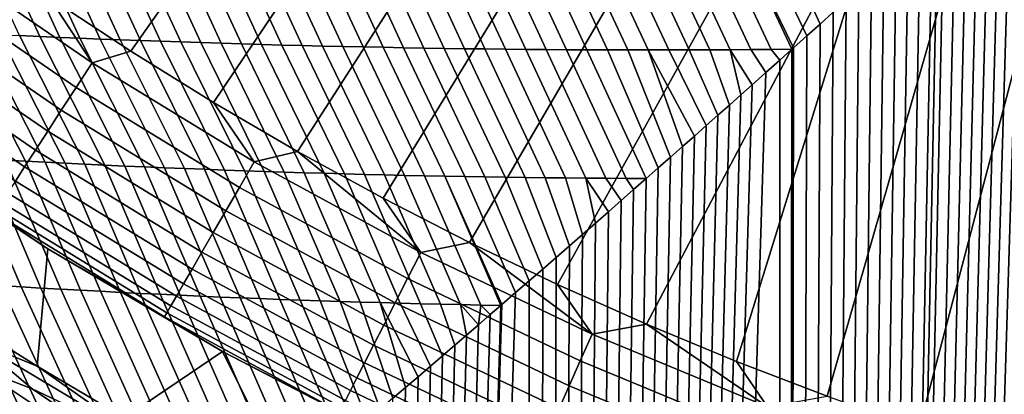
# Model space of a CAD drawing. Header units: metres. Extents: x -109 to 109, y -100 to 58.
# Tile 302 of 642: x -9.68 to -5.03, y -28.75 to -26.98. Entities that reach past the tile are written whole.
import ezdxf

# ---------------------------------------------------------------- set-up
doc = ezdxf.new("R2010")
doc.units = ezdxf.units.M
doc.layers.add('solid_21_062_100_XXX', color=7, linetype='CONTINUOUS')

msp = doc.modelspace()

# ---------------------------------------------------------------- linework, layer by layer
at = {"layer": 'solid_21_062_100_XXX'}
for points in [[(-9.54018, -26.870712, 28.576704), (-9.155655, -27.123896, 28.576704), (-7.714465, -25.077501, 30.020081), (-8.055768, -24.85631, 30.020081)], [(-9.155655, -27.123896, 28.576704), (-8.764416, -27.366571, 28.576704), (-7.367093, -25.289034, 30.020081), (-7.714465, -25.077501, 30.020081)], [(-8.764416, -27.366571, 28.576704), (-8.366748, -27.598566, 28.576704), (-7.013924, -25.49074, 30.020081), (-7.367093, -25.289034, 30.020081)], [(-8.366748, -27.598566, 28.576704), (-7.962944, -27.819704, 28.576704), (-6.655237, -25.682461, 30.020081), (-7.013924, -25.49074, 30.020081)], [(-7.962944, -27.819704, 28.576704), (-7.553299, -28.029829, 28.576704), (-6.291314, -25.864048, 30.020081), (-6.655237, -25.682461, 30.020081)], [(-7.553299, -28.029829, 28.576704), (-7.138115, -28.228783, 28.576704), (-5.922441, -26.035357, 30.020081), (-6.291314, -25.864048, 30.020081)], [(-7.138115, -28.228783, 28.576704), (-6.717695, -28.41642, 28.576704), (-5.54891, -26.196253, 30.020081), (-5.922441, -26.035357, 30.020081)], [(-4.942475, -26.128647, -20.009138), (-4.892247, -26.082384, -20.019215), (-4.877259, -62.700001, -20.022202), (-6.074505, -62.700001, -19.753351)], [(-4.993352, -26.175432, -19.998823), (-4.942475, -26.128647, -20.009138), (-6.074505, -62.700001, -19.753351)], [(-6.717695, -28.41642, 28.576704), (-6.292349, -28.592604, 28.576704), (-5.54891, -26.196253, 30.020081)], [(-5.862387, -28.757206, 28.576704), (-5.171012, -26.346609, 30.020081), (-5.54891, -26.196253, 30.020081), (-6.292349, -28.592604, 28.576704)], [(-5.044782, -26.222672, -19.988283), (-4.993352, -26.175432, -19.998823), (-6.074505, -62.700001, -19.753351)], [(-5.096784, -26.270382, -19.97751), (-5.044782, -26.222672, -19.988283), (-6.074505, -62.700001, -19.753351)], [(-5.149389, -26.318584, -19.966497), (-5.096784, -26.270382, -19.97751), (-6.074505, -62.700001, -19.753351)], [(-5.202631, -26.3673, -19.955231), (-5.149389, -26.318584, -19.966497), (-6.074505, -62.700001, -19.753351)], [(-5.428126, -28.910105, 28.576704), (-4.789046, -26.486309, 30.020081), (-5.171012, -26.346609, 30.020081), (-5.862387, -28.757206, 28.576704)], [(-5.25654, -26.41655, -19.943699), (-5.202631, -26.3673, -19.955231), (-6.074505, -62.700001, -19.753351)], [(-5.311149, -26.466358, -19.93189), (-5.25654, -26.41655, -19.943699), (-6.074505, -62.700001, -19.753351)], [(-9.681091, -27.050608, -18.852638), (-9.958415, -26.450502, -18.909599), (-9.863422, -26.454248, -18.930515), (-9.586021, -27.054825, -18.876411)], [(-9.586021, -27.054825, -18.876411), (-9.863422, -26.454248, -18.930515), (-9.768381, -26.457876, -18.951447), (-9.490897, -27.058908, -18.900204)], [(-9.490897, -27.058908, -18.900204), (-9.768381, -26.457876, -18.951447), (-9.67329, -26.461386, -18.972395), (-9.395718, -27.062859, -18.924011)], [(-9.395718, -27.062859, -18.924011), (-9.67329, -26.461386, -18.972395), (-9.57815, -26.464779, -18.993355), (-9.300484, -27.066673, -18.947836)], [(-9.300484, -27.066673, -18.947836), (-9.57815, -26.464779, -18.993355), (-9.48296, -26.468056, -19.01433), (-9.205195, -27.070354, -18.971674)], [(-9.205195, -27.070354, -18.971674), (-9.48296, -26.468056, -19.01433), (-9.387721, -26.471214, -19.035318), (-9.109853, -27.073902, -18.995527)], [(-9.109853, -27.073902, -18.995527), (-9.387721, -26.471214, -19.035318), (-9.292435, -26.474257, -19.056318), (-9.014456, -27.077314, -19.019396)], [(-9.014456, -27.077314, -19.019396), (-9.292435, -26.474257, -19.056318), (-9.197099, -26.47718, -19.077333), (-8.919004, -27.080593, -19.04328)], [(-8.919004, -27.080593, -19.04328), (-9.197099, -26.47718, -19.077333), (-9.101714, -26.479988, -19.098358), (-8.8235, -27.083738, -19.067175)], [(-8.8235, -27.083738, -19.067175), (-9.101714, -26.479988, -19.098358), (-9.006281, -26.482677, -19.119396), (-8.727941, -27.086748, -19.091084)], [(-8.727941, -27.086748, -19.091084), (-9.006281, -26.482677, -19.119396), (-8.9108, -26.485249, -19.140446), (-8.632328, -27.089624, -19.115005)], [(-8.632328, -27.089624, -19.115005), (-8.9108, -26.485249, -19.140446), (-8.81527, -26.487703, -19.161507), (-8.536661, -27.092365, -19.138939)], [(-8.536661, -27.092365, -19.138939), (-8.81527, -26.487703, -19.161507), (-8.719692, -26.490038, -19.182579), (-8.440941, -27.094973, -19.162884)], [(-5.342062, -26.494518, -19.925148), (-5.311149, -26.466358, -19.93189), (-6.074505, -62.700001, -19.753351)], [(-4.989884, -29.051186, 28.576704), (-4.403313, -26.61524, 30.020081), (-4.789046, -26.486309, 30.020081), (-5.428126, -28.910105, 28.576704)], [(-8.440941, -27.094973, -19.162884), (-8.719692, -26.490038, -19.182579), (-8.624065, -26.492256, -19.203661), (-8.345166, -27.097445, -19.186842)], [(-8.345166, -27.097445, -19.186842), (-8.624065, -26.492256, -19.203661), (-8.528391, -26.494356, -19.224752), (-8.249338, -27.099781, -19.21081)], [(-8.249338, -27.099781, -19.21081), (-8.528391, -26.494356, -19.224752), (-8.432668, -26.496338, -19.245855), (-8.153456, -27.101982, -19.234791)], [(-8.153456, -27.101982, -19.234791), (-8.432668, -26.496338, -19.245855), (-8.336897, -26.498201, -19.266966), (-8.057519, -27.104048, -19.25878)], [(-8.057519, -27.104048, -19.25878), (-8.336897, -26.498201, -19.266966), (-8.241077, -26.499945, -19.288088), (-7.961529, -27.105978, -19.28278)], [(-7.961529, -27.105978, -19.28278), (-8.241077, -26.499945, -19.288088), (-8.145209, -26.50157, -19.309217), (-7.865484, -27.107771, -19.306789)], [(-7.865484, -27.107771, -19.306789), (-8.145209, -26.50157, -19.309217), (-8.049293, -26.503077, -19.330357), (-7.769384, -27.109428, -19.330809)], [(-7.769384, -27.109428, -19.330809), (-8.049293, -26.503077, -19.330357), (-7.953326, -26.504461, -19.351503), (-7.673231, -27.11095, -19.354837)], [(-7.673231, -27.11095, -19.354837), (-7.953326, -26.504461, -19.351503), (-7.857312, -26.505728, -19.37266), (-7.577022, -27.112335, -19.378874)], [(-7.577022, -27.112335, -19.378874), (-7.857312, -26.505728, -19.37266), (-7.761248, -26.506872, -19.393824), (-7.480757, -27.113581, -19.40292)], [(-7.480757, -27.113581, -19.40292), (-7.761248, -26.506872, -19.393824), (-7.665134, -26.507898, -19.414995), (-7.384438, -27.114691, -19.426973)], [(-7.384438, -27.114691, -19.426973), (-7.665134, -26.507898, -19.414995), (-7.568971, -26.508802, -19.436174), (-7.288062, -27.115662, -19.451036)], [(-7.288062, -27.115662, -19.451036), (-7.568971, -26.508802, -19.436174), (-7.472758, -26.509584, -19.457361), (-7.19163, -27.116493, -19.475105)], [(-7.19163, -27.116493, -19.475105), (-7.472758, -26.509584, -19.457361), (-7.376495, -26.510244, -19.478554), (-7.095141, -27.117186, -19.499184)], [(-7.095141, -27.117186, -19.499184), (-7.376495, -26.510244, -19.478554), (-7.280181, -26.510782, -19.499756), (-6.998596, -27.117739, -19.523268)], [(-6.998596, -27.117739, -19.523268), (-7.280181, -26.510782, -19.499756), (-7.183816, -26.511196, -19.520964), (-6.901993, -27.118153, -19.547359)], [(-6.901993, -27.118153, -19.547359), (-7.183816, -26.511196, -19.520964), (-7.087399, -26.511488, -19.542177), (-6.805331, -27.118423, -19.571459)], [(-6.805331, -27.118423, -19.571459), (-7.087399, -26.511488, -19.542177), (-6.99093, -26.511654, -19.563398), (-6.708611, -27.118555, -19.595566)], [(-6.708611, -27.118555, -19.595566), (-6.99093, -26.511654, -19.563398), (-6.894408, -26.511696, -19.584625), (-6.61183, -27.118542, -19.619678)], [(-6.61183, -27.118542, -19.619678), (-6.894408, -26.511696, -19.584625), (-6.797833, -26.511612, -19.60586), (-6.51499, -27.118387, -19.643799)], [(-6.51499, -27.118387, -19.643799), (-6.797833, -26.511612, -19.60586), (-6.701204, -26.511402, -19.6271), (-6.418089, -27.118088, -19.667923)], [(-6.418089, -27.118088, -19.667923), (-6.701204, -26.511402, -19.6271), (-6.604521, -26.511065, -19.648346), (-6.321126, -27.117643, -19.692057)], [(-6.321126, -27.117643, -19.692057), (-6.604521, -26.511065, -19.648346), (-6.507781, -26.510597, -19.6696), (-6.224099, -27.117052, -19.716194)], [(-6.224099, -27.117052, -19.716194), (-6.507781, -26.510597, -19.6696), (-6.410985, -26.510002, -19.690857), (-6.127008, -27.116314, -19.740339)], [(-6.127008, -27.116314, -19.740339), (-6.410985, -26.510002, -19.690857), (-6.314132, -26.509277, -19.712122), (-6.029833, -27.115368, -19.764496)], [(-6.217221, -26.508421, -19.733393), (-5.959335, -27.052219, -19.781908), (-6.02288, -27.109142, -19.766224), (-6.314132, -26.509277, -19.712122)], [(-6.314132, -26.509277, -19.712122), (-6.02288, -27.109142, -19.766224), (-6.029833, -27.115368, -19.764496)], [(-6.12025, -26.507431, -19.754671), (-5.896506, -26.99588, -19.797243), (-5.959335, -27.052219, -19.781908), (-6.217221, -26.508421, -19.733393)], [(-6.023218, -26.506308, -19.775953), (-5.834549, -26.940218, -19.812197), (-5.896506, -26.99588, -19.797243), (-6.12025, -26.507431, -19.754671)], [(-5.366488, -26.516747, -19.919792), (-5.342062, -26.494518, -19.925148), (-6.074505, -62.700001, -19.753351)], [(-5.422589, -26.567738, -19.907394), (-5.366488, -26.516747, -19.919792), (-6.074505, -62.700001, -19.753351)], [(-5.47938, -26.619284, -19.894707), (-5.422589, -26.567738, -19.907394), (-6.074505, -62.700001, -19.753351)], [(-10.078003, -26.671181, 28.483959), (-9.33823, -27.179613, 28.483959), (-9.54018, -26.870712, 28.576704), (-9.917707, -26.60721, 28.576704)], [(-5.536794, -26.671343, -19.881739), (-5.47938, -26.619284, -19.894707), (-6.074505, -62.700001, -19.753351)], [(-9.33823, -27.179613, 28.483959), (-10.078003, -26.671181, 28.483959), (-10.159498, -26.78335, 28.377752), (-9.413743, -27.295895, 28.377752)], [(-5.594869, -26.723942, -19.868477), (-5.536794, -26.671343, -19.881739), (-6.074505, -62.700001, -19.753351)], [(-5.653643, -26.777103, -19.854906), (-5.594869, -26.723942, -19.868477), (-6.074505, -62.700001, -19.753351)], [(-9.413743, -27.295895, 28.377752), (-10.159498, -26.78335, 28.377752), (-10.235237, -26.887596, 28.259855), (-9.483923, -27.403959, 28.259855)], [(-5.713156, -26.830854, -19.841013), (-5.653643, -26.777103, -19.854906), (-6.074505, -62.700001, -19.753351)], [(-5.773446, -26.885218, -19.826782), (-5.713156, -26.830854, -19.841013), (-6.074505, -62.700001, -19.753351)], [(-9.483923, -27.403959, 28.259855), (-10.235237, -26.887596, 28.259855), (-10.304642, -26.983122, 28.131165), (-9.548232, -27.502989, 28.131165)], [(-9.33823, -27.179613, 28.483959), (-9.155655, -27.123896, 28.576704), (-9.54018, -26.870712, 28.576704)], [(-5.834549, -26.940218, -19.812197), (-5.773446, -26.885218, -19.826782), (-6.074505, -62.700001, -19.753351)], [(-5.896506, -26.99588, -19.797243), (-5.834549, -26.940218, -19.812197), (-6.074505, -62.700001, -19.753351)], [(-9.548232, -27.502989, 28.131165), (-10.304642, -26.983122, 28.131165), (-10.367182, -27.069202, 27.992664), (-9.606182, -27.592222, 27.992664)], [(-5.959335, -27.052219, -19.781908), (-5.896506, -26.99588, -19.797243), (-6.074505, -62.700001, -19.753351)], [(-9.747656, -27.639818, -18.734407), (-10.060816, -27.032398, -18.757715), (-9.965968, -27.037151, -18.78142), (-9.653892, -27.644827, -18.760704)], [(-9.653892, -27.644827, -18.760704), (-9.965968, -27.037151, -18.78142), (-9.871064, -27.041771, -18.80514), (-9.560067, -27.649687, -18.787022)], [(-9.560067, -27.649687, -18.787022), (-9.871064, -27.041771, -18.80514), (-9.776105, -27.046257, -18.82888), (-9.466184, -27.6544, -18.813356)], [(-9.466184, -27.6544, -18.813356), (-9.776105, -27.046257, -18.82888), (-9.681091, -27.050608, -18.852638), (-9.372241, -27.658964, -18.83971)], [(-9.606182, -27.592222, 27.992664), (-10.367182, -27.069202, 27.992664), (-10.422381, -27.145178, 27.845409), (-9.65733, -27.670982, 27.845409)], [(-9.372241, -27.658964, -18.83971), (-9.681091, -27.050608, -18.852638), (-9.586021, -27.054825, -18.876411), (-9.278239, -27.663382, -18.866081)], [(-9.278239, -27.663382, -18.866081), (-9.586021, -27.054825, -18.876411), (-9.490897, -27.058908, -18.900204), (-9.184179, -27.667654, -18.892469)], [(-9.184179, -27.667654, -18.892469), (-9.490897, -27.058908, -18.900204), (-9.395718, -27.062859, -18.924011), (-9.09006, -27.671776, -18.918873)], [(-9.09006, -27.671776, -18.918873), (-9.395718, -27.062859, -18.924011), (-9.300484, -27.066673, -18.947836), (-8.995883, -27.675753, -18.945293)], [(-8.995883, -27.675753, -18.945293), (-9.300484, -27.066673, -18.947836), (-9.205195, -27.070354, -18.971674), (-8.901648, -27.679581, -18.971729)], [(-8.901648, -27.679581, -18.971729), (-9.205195, -27.070354, -18.971674), (-9.109853, -27.073902, -18.995527), (-8.807354, -27.683262, -18.99818)], [(-8.807354, -27.683262, -18.99818), (-9.109853, -27.073902, -18.995527), (-9.014456, -27.077314, -19.019396), (-8.713002, -27.686794, -19.024645)], [(-8.713002, -27.686794, -19.024645), (-9.014456, -27.077314, -19.019396), (-8.919004, -27.080593, -19.04328), (-8.618593, -27.69018, -19.051125)], [(-8.618593, -27.69018, -19.051125), (-8.919004, -27.080593, -19.04328), (-8.8235, -27.083738, -19.067175), (-8.524125, -27.693419, -19.077618)], [(-8.524125, -27.693419, -19.077618), (-8.8235, -27.083738, -19.067175), (-8.727941, -27.086748, -19.091084), (-8.429601, -27.69651, -19.104122)], [(-8.429601, -27.69651, -19.104122), (-8.727941, -27.086748, -19.091084), (-8.632328, -27.089624, -19.115005), (-8.335017, -27.699451, -19.13064)], [(-8.335017, -27.699451, -19.13064), (-8.632328, -27.089624, -19.115005), (-8.536661, -27.092365, -19.138939), (-8.240376, -27.702248, -19.157169)], [(-8.240376, -27.702248, -19.157169), (-8.536661, -27.092365, -19.138939), (-8.440941, -27.094973, -19.162884), (-8.145678, -27.704893, -19.183712)], [(-6.02288, -27.109142, -19.766224), (-5.959335, -27.052219, -19.781908), (-6.074505, -62.700001, -19.753351)], [(-9.33823, -27.179613, 28.483959), (-8.572862, -27.648632, 28.483959), (-8.764416, -27.366571, 28.576704), (-9.155655, -27.123896, 28.576704)], [(-8.145678, -27.704893, -19.183712), (-8.440941, -27.094973, -19.162884), (-8.345166, -27.097445, -19.186842), (-8.05092, -27.707392, -19.210264)], [(-8.05092, -27.707392, -19.210264), (-8.345166, -27.097445, -19.186842), (-8.249338, -27.099781, -19.21081), (-7.956106, -27.709742, -19.23683)], [(-7.956106, -27.709742, -19.23683), (-8.249338, -27.099781, -19.21081), (-8.153456, -27.101982, -19.234791), (-7.861233, -27.711945, -19.263403)], [(-7.861233, -27.711945, -19.263403), (-8.153456, -27.101982, -19.234791), (-8.057519, -27.104048, -19.25878), (-7.766302, -27.713997, -19.289988)], [(-7.766302, -27.713997, -19.289988), (-8.057519, -27.104048, -19.25878), (-7.961529, -27.105978, -19.28278), (-7.671312, -27.7159, -19.316582)], [(-7.671312, -27.7159, -19.316582), (-7.961529, -27.105978, -19.28278), (-7.865484, -27.107771, -19.306789), (-7.576264, -27.717653, -19.343185)], [(-7.576264, -27.717653, -19.343185), (-7.865484, -27.107771, -19.306789), (-7.769384, -27.109428, -19.330809), (-7.481158, -27.719259, -19.369799)], [(-7.481158, -27.719259, -19.369799), (-7.769384, -27.109428, -19.330809), (-7.673231, -27.11095, -19.354837), (-7.385992, -27.720713, -19.39642)], [(-7.385992, -27.720713, -19.39642), (-7.673231, -27.11095, -19.354837), (-7.577022, -27.112335, -19.378874), (-7.290767, -27.722017, -19.42305)], [(-7.290767, -27.722017, -19.42305), (-7.577022, -27.112335, -19.378874), (-7.480757, -27.113581, -19.40292), (-7.195482, -27.723169, -19.449686)], [(-7.195482, -27.723169, -19.449686), (-7.480757, -27.113581, -19.40292), (-7.384438, -27.114691, -19.426973), (-7.100137, -27.724173, -19.476332)], [(-7.100137, -27.724173, -19.476332), (-7.384438, -27.114691, -19.426973), (-7.288062, -27.115662, -19.451036), (-7.004732, -27.725021, -19.502985)], [(-7.004732, -27.725021, -19.502985), (-7.288062, -27.115662, -19.451036), (-7.19163, -27.116493, -19.475105), (-6.909266, -27.725721, -19.529646)], [(-6.909266, -27.725721, -19.529646), (-7.19163, -27.116493, -19.475105), (-7.095141, -27.117186, -19.499184), (-6.813738, -27.726267, -19.556313)], [(-6.813738, -27.726267, -19.556313), (-7.095141, -27.117186, -19.499184), (-6.998596, -27.117739, -19.523268), (-6.71815, -27.726637, -19.582985)], [(-6.901993, -27.118153, -19.547359), (-6.661513, -27.676685, -19.598715), (-6.71815, -27.726637, -19.582985), (-6.998596, -27.117739, -19.523268)], [(-6.805331, -27.118423, -19.571459), (-6.604022, -27.625931, -19.614534), (-6.661513, -27.676685, -19.598715), (-6.901993, -27.118153, -19.547359)], [(-6.708611, -27.118555, -19.595566), (-6.547069, -27.575613, -19.630062), (-6.604022, -27.625931, -19.614534), (-6.805331, -27.118423, -19.571459)], [(-6.61183, -27.118542, -19.619678), (-6.43484, -27.476318, -19.660234), (-6.490635, -27.525721, -19.645304), (-6.708611, -27.118555, -19.595566)], [(-6.708611, -27.118555, -19.595566), (-6.490635, -27.525721, -19.645304), (-6.547069, -27.575613, -19.630062)], [(-6.51499, -27.118387, -19.643799), (-6.379707, -27.427416, -19.674854), (-6.43484, -27.476318, -19.660234), (-6.61183, -27.118542, -19.619678)], [(-6.418089, -27.118088, -19.667923), (-6.32521, -27.378996, -19.689171), (-6.379707, -27.427416, -19.674854), (-6.51499, -27.118387, -19.643799)], [(-6.321126, -27.117643, -19.692057), (-6.271323, -27.331043, -19.703199), (-6.32521, -27.378996, -19.689171), (-6.418089, -27.118088, -19.667923)], [(-6.321126, -27.117643, -19.692057), (-6.224099, -27.117052, -19.716194), (-6.152171, -27.224771, -19.733765), (-6.218019, -27.283541, -19.716949)], [(-6.321126, -27.117643, -19.692057), (-6.218019, -27.283541, -19.716949), (-6.271323, -27.331043, -19.703199)], [(-6.224099, -27.117052, -19.716194), (-6.127008, -27.116314, -19.740339), (-6.087142, -27.166649, -19.750181), (-6.152171, -27.224771, -19.733765)], [(-6.127008, -27.116314, -19.740339), (-6.029833, -27.115368, -19.764496), (-6.087142, -27.166649, -19.750181)], [(-6.087142, -27.166649, -19.750181), (-6.029833, -27.115368, -19.764496), (-6.074505, -62.700001, -19.753351)], [(-6.029833, -27.115368, -19.764496), (-6.02288, -27.109142, -19.766224), (-6.074505, -62.700001, -19.753351)], [(-9.65733, -27.670982, 27.845409), (-10.422381, -27.145178, 27.845409), (-10.469819, -27.21047, 27.690523), (-9.701285, -27.738668, 27.690523)], [(-8.572862, -27.648632, 28.483959), (-9.33823, -27.179613, 28.483959), (-9.413743, -27.295895, 28.377752), (-8.642186, -27.768705, 28.377752)], [(-6.152171, -27.224771, -19.733765), (-6.087142, -27.166649, -19.750181), (-6.074505, -62.700001, -19.753351), (-7.257117, -62.700001, -19.426077)], [(-6.218019, -27.283541, -19.716949), (-6.152171, -27.224771, -19.733765), (-7.257117, -62.700001, -19.426077)], [(-8.642186, -27.768705, 28.377752), (-9.413743, -27.295895, 28.377752), (-9.483923, -27.403959, 28.259855), (-8.706613, -27.880297, 28.259855)], [(-6.271323, -27.331043, -19.703199), (-6.218019, -27.283541, -19.716949), (-7.257117, -62.700001, -19.426077)], [(-8.572862, -27.648632, 28.483959), (-8.366748, -27.598566, 28.576704), (-8.764416, -27.366571, 28.576704)], [(-6.32521, -27.378996, -19.689171), (-6.271323, -27.331043, -19.703199), (-7.257117, -62.700001, -19.426077)], [(-8.706613, -27.880297, 28.259855), (-9.483923, -27.403959, 28.259855), (-9.548232, -27.502989, 28.131165), (-8.765652, -27.982553, 28.131165)], [(-6.379707, -27.427416, -19.674854), (-6.32521, -27.378996, -19.689171), (-7.257117, -62.700001, -19.426077)], [(-6.43484, -27.476318, -19.660234), (-6.379707, -27.427416, -19.674854), (-7.257117, -62.700001, -19.426077)], [(-8.765652, -27.982553, 28.131165), (-9.548232, -27.502989, 28.131165), (-9.606182, -27.592222, 27.992664), (-8.818851, -28.074699, 27.992664)], [(-6.490635, -27.525721, -19.645304), (-6.43484, -27.476318, -19.660234), (-7.257117, -62.700001, -19.426077)], [(-9.547576, -28.059219, 26.844654), (-10.346173, -27.529449, 26.844654), (-10.346152, -27.529463, 25.997431), (-9.547565, -28.059227, 25.997431)], [(-9.799357, -27.889687, 27.018965), (-10.346173, -27.529449, 26.844654), (-9.547576, -28.059219, 26.844654)], [(-10.006497, -28.360201, 25.997431), (-9.59876, -28.614988, 25.997431), (-9.547565, -28.059227, 25.997431), (-10.346152, -27.529463, 25.997431)], [(-6.547069, -27.575613, -19.630062), (-6.490635, -27.525721, -19.645304), (-7.257117, -62.700001, -19.426077)], [(-8.818851, -28.074699, 27.992664), (-9.606182, -27.592222, 27.992664), (-9.65733, -27.670982, 27.845409), (-8.865808, -28.156029, 27.845409)], [(-7.783995, -28.07695, 28.483959), (-8.366748, -27.598566, 28.576704), (-8.572862, -27.648632, 28.483959)], [(-7.783995, -28.07695, 28.483959), (-7.962944, -27.819704, 28.576704), (-8.366748, -27.598566, 28.576704)], [(-6.604022, -27.625931, -19.614534), (-6.547069, -27.575613, -19.630062), (-7.257117, -62.700001, -19.426077)], [(-9.76788, -28.233833, -18.645565), (-10.028591, -27.623909, -18.655636), (-9.935006, -27.62936, -18.681871), (-9.674165, -28.239557, -18.674761)], [(-9.674165, -28.239557, -18.674761), (-9.935006, -27.62936, -18.681871), (-9.841361, -27.634663, -18.70813), (-9.580384, -28.245115, -18.703978)], [(-9.580384, -28.245115, -18.703978), (-9.841361, -27.634663, -18.70813), (-9.747656, -27.639818, -18.734407), (-9.486538, -28.250509, -18.733215)], [(-9.486538, -28.250509, -18.733215), (-9.747656, -27.639818, -18.734407), (-9.653892, -27.644827, -18.760704), (-9.392627, -28.255737, -18.762474)], [(-9.392627, -28.255737, -18.762474), (-9.653892, -27.644827, -18.760704), (-9.560067, -27.649687, -18.787022), (-9.298651, -28.260799, -18.791752)], [(-9.298651, -28.260799, -18.791752), (-9.560067, -27.649687, -18.787022), (-9.466184, -27.6544, -18.813356), (-9.204611, -28.265699, -18.821049)], [(-7.783995, -28.07695, 28.483959), (-8.572862, -27.648632, 28.483959), (-8.642186, -27.768705, 28.377752), (-7.846941, -28.200487, 28.377752)], [(-6.661513, -27.676685, -19.598715), (-6.604022, -27.625931, -19.614534), (-7.257117, -62.700001, -19.426077)], [(-8.865808, -28.156029, 27.845409), (-9.65733, -27.670982, 27.845409), (-9.701285, -27.738668, 27.690523), (-8.90616, -28.225922, 27.690523)], [(-9.204611, -28.265699, -18.821049), (-9.466184, -27.6544, -18.813356), (-9.372241, -27.658964, -18.83971), (-9.110506, -28.270433, -18.850363)], [(-9.110506, -28.270433, -18.850363), (-9.372241, -27.658964, -18.83971), (-9.278239, -27.663382, -18.866081), (-9.016337, -28.275003, -18.879694)], [(-9.016337, -28.275003, -18.879694), (-9.278239, -27.663382, -18.866081), (-9.184179, -27.667654, -18.892469), (-8.922106, -28.279408, -18.909044)], [(-8.922106, -28.279408, -18.909044), (-9.184179, -27.667654, -18.892469), (-9.09006, -27.671776, -18.918873), (-8.827809, -28.283648, -18.93841)], [(-8.827809, -28.283648, -18.93841), (-9.09006, -27.671776, -18.918873), (-8.995883, -27.675753, -18.945293), (-8.733449, -28.287724, -18.967791)], [(-8.733449, -28.287724, -18.967791), (-8.995883, -27.675753, -18.945293), (-8.901648, -27.679581, -18.971729), (-8.639026, -28.291636, -18.997187)], [(-8.639026, -28.291636, -18.997187), (-8.901648, -27.679581, -18.971729), (-8.807354, -27.683262, -18.99818), (-8.544539, -28.295383, -19.026598)], [(-8.544539, -28.295383, -19.026598), (-8.807354, -27.683262, -18.99818), (-8.713002, -27.686794, -19.024645), (-8.449989, -28.298965, -19.056023)], [(-8.449989, -28.298965, -19.056023), (-8.713002, -27.686794, -19.024645), (-8.618593, -27.69018, -19.051125), (-8.355376, -28.302382, -19.085461)], [(-8.355376, -28.302382, -19.085461), (-8.618593, -27.69018, -19.051125), (-8.524125, -27.693419, -19.077618), (-8.260699, -28.305635, -19.114912)], [(-8.260699, -28.305635, -19.114912), (-8.524125, -27.693419, -19.077618), (-8.429601, -27.69651, -19.104122), (-8.16596, -28.308723, -19.144377)], [(-8.16596, -28.308723, -19.144377), (-8.429601, -27.69651, -19.104122), (-8.335017, -27.699451, -19.13064), (-8.071157, -28.311647, -19.173853)], [(-6.71815, -27.726637, -19.582985), (-6.661513, -27.676685, -19.598715), (-7.257117, -62.700001, -19.426077)], [(-8.90616, -28.225922, 27.690523), (-9.701285, -27.738668, 27.690523), (-9.737714, -27.794764, 27.529186), (-8.939603, -28.283846, 27.529186)], [(-8.071157, -28.311647, -19.173853), (-8.335017, -27.699451, -19.13064), (-8.240376, -27.702248, -19.157169), (-7.976292, -28.314405, -19.203341)], [(-7.976292, -28.314405, -19.203341), (-8.240376, -27.702248, -19.157169), (-8.145678, -27.704893, -19.183712), (-7.881363, -28.316999, -19.23284)], [(-7.881363, -28.316999, -19.23284), (-8.145678, -27.704893, -19.183712), (-8.05092, -27.707392, -19.210264), (-7.786371, -28.319427, -19.262348)], [(-7.786371, -28.319427, -19.262348), (-8.05092, -27.707392, -19.210264), (-7.956106, -27.709742, -19.23683), (-7.691315, -28.32169, -19.291866)], [(-7.691315, -28.32169, -19.291866), (-7.956106, -27.709742, -19.23683), (-7.861233, -27.711945, -19.263403), (-7.596196, -28.323786, -19.321396)], [(-7.596196, -28.323786, -19.321396), (-7.861233, -27.711945, -19.263403), (-7.766302, -27.713997, -19.289988), (-7.501012, -28.325716, -19.350933)], [(-7.501012, -28.325716, -19.350933), (-7.766302, -27.713997, -19.289988), (-7.671312, -27.7159, -19.316582), (-7.405745, -28.327475, -19.380487)], [(-7.576264, -27.717653, -19.343185), (-7.336191, -28.267092, -19.401947), (-7.401389, -28.323694, -19.381838), (-7.671312, -27.7159, -19.316582)], [(-7.671312, -27.7159, -19.316582), (-7.401389, -28.323694, -19.381838), (-7.405745, -28.327475, -19.380487)], [(-7.481158, -27.719259, -19.369799), (-7.271629, -28.210976, -19.421671), (-7.336191, -28.267092, -19.401947), (-7.576264, -27.717653, -19.343185)], [(-7.385992, -27.720713, -19.39642), (-7.207645, -28.155317, -19.441029), (-7.271629, -28.210976, -19.421671), (-7.481158, -27.719259, -19.369799)], [(-7.290767, -27.722017, -19.42305), (-7.144182, -28.10008, -19.460045), (-7.207645, -28.155317, -19.441029), (-7.385992, -27.720713, -19.39642)], [(-7.195482, -27.723169, -19.449686), (-7.081377, -28.045338, -19.478685), (-7.144182, -28.10008, -19.460045), (-7.290767, -27.722017, -19.42305)], [(-6.778222, -27.779556, -19.566145), (-6.71815, -27.726637, -19.582985), (-7.257117, -62.700001, -19.426077)], [(-7.100137, -27.724173, -19.476332), (-7.019333, -27.991142, -19.496922), (-7.081377, -28.045338, -19.478685), (-7.195482, -27.723169, -19.449686)], [(-7.004732, -27.725021, -19.502985), (-6.958023, -27.937481, -19.514772), (-7.019333, -27.991142, -19.496922), (-7.100137, -27.724173, -19.476332)], [(-7.004732, -27.725021, -19.502985), (-6.909266, -27.725721, -19.529646), (-6.837495, -27.831701, -19.54937), (-6.89742, -27.884338, -19.532251)], [(-7.004732, -27.725021, -19.502985), (-6.89742, -27.884338, -19.532251), (-6.958023, -27.937481, -19.514772)], [(-6.909266, -27.725721, -19.529646), (-6.813738, -27.726267, -19.556313), (-6.778222, -27.779556, -19.566145), (-6.837495, -27.831701, -19.54937)], [(-6.813738, -27.726267, -19.556313), (-6.71815, -27.726637, -19.582985), (-6.778222, -27.779556, -19.566145)], [(-7.846941, -28.200487, 28.377752), (-8.642186, -27.768705, 28.377752), (-8.706613, -27.880297, 28.259855), (-7.905439, -28.315298, 28.259855)], [(-6.837495, -27.831701, -19.54937), (-6.778222, -27.779556, -19.566145), (-7.257117, -62.700001, -19.426077)], [(-8.939603, -28.283846, 27.529186), (-9.737714, -27.794764, 27.529186), (-9.766337, -27.83884, 27.362629), (-8.96588, -28.329361, 27.362629)], [(-7.783995, -28.07695, 28.483959), (-7.553299, -28.029829, 28.576704), (-7.962944, -27.819704, 28.576704)], [(-6.89742, -27.884338, -19.532251), (-6.837495, -27.831701, -19.54937), (-7.257117, -62.700001, -19.426077)], [(-8.984793, -28.362118, 27.192122), (-9.786938, -27.870562, 27.192122), (-9.799357, -27.889687, 27.018965), (-8.996195, -28.381866, 27.018965)], [(-8.96588, -28.329361, 27.362629), (-9.766337, -27.83884, 27.362629), (-9.786938, -27.870562, 27.192122), (-8.984793, -28.362118, 27.192122)], [(-7.905439, -28.315298, 28.259855), (-8.706613, -27.880297, 28.259855), (-8.765652, -27.982553, 28.131165), (-7.959045, -28.420506, 28.131165)], [(-6.958023, -27.937481, -19.514772), (-6.89742, -27.884338, -19.532251), (-7.257117, -62.700001, -19.426077)], [(-8.996195, -28.381866, 27.018965), (-9.799357, -27.889687, 27.018965), (-9.547576, -28.059219, 26.844654)], [(-7.019333, -27.991142, -19.496922), (-6.958023, -27.937481, -19.514772), (-7.257117, -62.700001, -19.426077)], [(-7.959045, -28.420506, 28.131165), (-8.765652, -27.982553, 28.131165), (-8.818851, -28.074699, 27.992664), (-8.00735, -28.515308, 27.992664)], [(-7.081377, -28.045338, -19.478685), (-7.019333, -27.991142, -19.496922), (-7.257117, -62.700001, -19.426077)], [(-9.59876, -28.614988, 25.997431), (-9.184656, -28.859016, 25.997431), (-8.72193, -28.545727, 25.997431), (-9.547565, -28.059227, 25.997431)], [(-8.721915, -28.545736, 26.844654), (-9.547576, -28.059219, 26.844654), (-9.547565, -28.059227, 25.997431), (-8.72193, -28.545727, 25.997431)], [(-8.996195, -28.381866, 27.018965), (-9.547576, -28.059219, 26.844654), (-8.721915, -28.545736, 26.844654)], [(-6.973794, -28.463398, 28.483959), (-7.553299, -28.029829, 28.576704), (-7.783995, -28.07695, 28.483959)], [(-6.973794, -28.463398, 28.483959), (-7.138115, -28.228783, 28.576704), (-7.553299, -28.029829, 28.576704)], [(-7.144182, -28.10008, -19.460045), (-7.081377, -28.045338, -19.478685), (-7.257117, -62.700001, -19.426077)], [(-8.00735, -28.515308, 27.992664), (-8.818851, -28.074699, 27.992664), (-8.865808, -28.156029, 27.845409), (-8.049984, -28.598984, 27.845409)], [(-6.973794, -28.463398, 28.483959), (-7.783995, -28.07695, 28.483959), (-7.846941, -28.200487, 28.377752), (-7.030187, -28.590059, 28.377752)], [(-7.207645, -28.155317, -19.441029), (-7.144182, -28.10008, -19.460045), (-7.257117, -62.700001, -19.426077)], [(-8.049984, -28.598984, 27.845409), (-8.865808, -28.156029, 27.845409), (-8.90616, -28.225922, 27.690523), (-8.086624, -28.670895, 27.690523)], [(-7.271629, -28.210976, -19.421671), (-7.207645, -28.155317, -19.441029), (-7.257117, -62.700001, -19.426077)], [(-9.888725, -28.497059, 26.000853), (-10.42213, -28.210136, 26.011074), (-9.876231, -28.624058, 26.02792), (-9.62175, -28.722157, 26.011074)], [(-7.336191, -28.267092, -19.401947), (-7.271629, -28.210976, -19.421671), (-7.257117, -62.700001, -19.426077), (-8.422247, -62.700001, -19.04117)], [(-7.030187, -28.590059, 28.377752), (-7.846941, -28.200487, 28.377752), (-7.905439, -28.315298, 28.259855), (-7.082597, -28.707773, 28.259855)], [(-9.760472, -28.832188, -18.584669), (-10.048631, -28.215673, -18.558113), (-9.955113, -28.221891, -18.58724), (-9.668344, -28.838396, -18.616299)], [(-9.668344, -28.838396, -18.616299), (-9.955113, -28.221891, -18.58724), (-9.86153, -28.227945, -18.61639), (-9.576146, -28.844429, -18.647949)], [(-9.576146, -28.844429, -18.647949), (-9.86153, -28.227945, -18.61639), (-9.76788, -28.233833, -18.645565), (-9.483879, -28.850285, -18.679621)], [(-9.483879, -28.850285, -18.679621), (-9.76788, -28.233833, -18.645565), (-9.674165, -28.239557, -18.674761), (-9.391544, -28.855963, -18.711313)], [(-9.391544, -28.855963, -18.711313), (-9.674165, -28.239557, -18.674761), (-9.580384, -28.245115, -18.703978), (-9.299141, -28.861465, -18.743025)], [(-9.299141, -28.861465, -18.743025), (-9.580384, -28.245115, -18.703978), (-9.486538, -28.250509, -18.733215), (-9.20667, -28.866791, -18.774757)], [(-9.20667, -28.866791, -18.774757), (-9.486538, -28.250509, -18.733215), (-9.392627, -28.255737, -18.762474), (-9.114131, -28.871939, -18.806507)], [(-9.114131, -28.871939, -18.806507), (-9.392627, -28.255737, -18.762474), (-9.298651, -28.260799, -18.791752), (-9.021524, -28.876911, -18.838276)], [(-8.086624, -28.670895, 27.690523), (-8.90616, -28.225922, 27.690523), (-8.939603, -28.283846, 27.529186), (-8.11699, -28.73049, 27.529186)], [(-6.973794, -28.463398, 28.483959), (-6.717695, -28.41642, 28.576704), (-7.138115, -28.228783, 28.576704)], [(-9.021524, -28.876911, -18.838276), (-9.298651, -28.260799, -18.791752), (-9.204611, -28.265699, -18.821049), (-8.92885, -28.881708, -18.870062)], [(-8.92885, -28.881708, -18.870062), (-9.204611, -28.265699, -18.821049), (-9.110506, -28.270433, -18.850363), (-8.836109, -28.886328, -18.901865)], [(-8.836109, -28.886328, -18.901865), (-9.110506, -28.270433, -18.850363), (-9.016337, -28.275003, -18.879694), (-8.743301, -28.890772, -18.933683)], [(-8.743301, -28.890772, -18.933683), (-9.016337, -28.275003, -18.879694), (-8.922106, -28.279408, -18.909044), (-8.650427, -28.895041, -18.965517)], [(-8.11699, -28.73049, 27.529186), (-8.939603, -28.283846, 27.529186), (-8.96588, -28.329361, 27.362629), (-8.140849, -28.777317, 27.362629)], [(-8.650427, -28.895041, -18.965517), (-8.922106, -28.279408, -18.909044), (-8.827809, -28.283648, -18.93841), (-8.557486, -28.899134, -18.997366)], [(-8.557486, -28.899134, -18.997366), (-8.827809, -28.283648, -18.93841), (-8.733449, -28.287724, -18.967791), (-8.464478, -28.903049, -19.029228)], [(-8.464478, -28.903049, -19.029228), (-8.733449, -28.287724, -18.967791), (-8.639026, -28.291636, -18.997187), (-8.371404, -28.90679, -19.061104)], [(-8.371404, -28.90679, -19.061104), (-8.639026, -28.291636, -18.997187), (-8.544539, -28.295383, -19.026598), (-8.278263, -28.910355, -19.092995)], [(-8.278263, -28.910355, -19.092995), (-8.544539, -28.295383, -19.026598), (-8.449989, -28.298965, -19.056023), (-8.185057, -28.913744, -19.124895)], [(-8.185057, -28.913744, -19.124895), (-8.449989, -28.298965, -19.056023), (-8.355376, -28.302382, -19.085461), (-8.091797, -28.916836, -19.156803)], [(-7.401389, -28.323694, -19.381838), (-7.336191, -28.267092, -19.401947), (-8.422247, -62.700001, -19.04117)], [(-8.260699, -28.305635, -19.114912), (-8.038119, -28.871059, -19.175098), (-8.091797, -28.916836, -19.156803), (-8.355376, -28.302382, -19.085461)], [(-8.140849, -28.777317, 27.362629), (-8.96588, -28.329361, 27.362629), (-8.984793, -28.362118, 27.192122), (-8.158021, -28.811018, 27.192122)], [(-7.405745, -28.327475, -19.380487), (-7.401389, -28.323694, -19.381838), (-8.422247, -62.700001, -19.04117)], [(-7.45625, -28.371264, -19.364763), (-7.405745, -28.327475, -19.380487), (-8.422247, -62.700001, -19.04117)], [(-8.16596, -28.308723, -19.144377), (-7.977016, -28.818907, -19.195759), (-8.038119, -28.871059, -19.175098), (-8.260699, -28.305635, -19.114912)], [(-8.071157, -28.311647, -19.173853), (-7.916516, -28.767237, -19.216042), (-7.977016, -28.818907, -19.195759), (-8.16596, -28.308723, -19.144377)], [(-7.976292, -28.314405, -19.203341), (-7.856628, -28.716063, -19.23595), (-7.916516, -28.767237, -19.216042), (-8.071157, -28.311647, -19.173853)], [(-7.881363, -28.316999, -19.23284), (-7.73898, -28.615242, -19.274574), (-7.797446, -28.665401, -19.255461), (-7.976292, -28.314405, -19.203341)], [(-7.976292, -28.314405, -19.203341), (-7.797446, -28.665401, -19.255461), (-7.856628, -28.716063, -19.23595)], [(-7.082597, -28.707773, 28.259855), (-7.905439, -28.315298, 28.259855), (-7.959045, -28.420506, 28.131165), (-7.130623, -28.815643, 28.131165)], [(-7.786371, -28.319427, -19.262348), (-7.681199, -28.565561, -19.293306), (-7.73898, -28.615242, -19.274574), (-7.881363, -28.316999, -19.23284)], [(-7.691315, -28.32169, -19.291866), (-7.624069, -28.516344, -19.311676), (-7.681199, -28.565561, -19.293306), (-7.786371, -28.319427, -19.262348)], [(-7.596196, -28.323786, -19.321396), (-7.567556, -28.467569, -19.329699), (-7.624069, -28.516344, -19.311676), (-7.691315, -28.32169, -19.291866)], [(-7.596196, -28.323786, -19.321396), (-7.511628, -28.419214, -19.347389), (-7.567556, -28.467569, -19.329699)], [(-7.501012, -28.325716, -19.350933), (-7.511628, -28.419214, -19.347389), (-7.596196, -28.323786, -19.321396)], [(-7.501012, -28.325716, -19.350933), (-7.45625, -28.371264, -19.364763), (-7.511628, -28.419214, -19.347389)], [(-7.501012, -28.325716, -19.350933), (-7.405745, -28.327475, -19.380487), (-7.45625, -28.371264, -19.364763)], [(-9.888725, -28.497059, 26.000853), (-9.59876, -28.614988, 25.997431), (-10.006497, -28.360201, 25.997431)], [(-8.158021, -28.811018, 27.192122), (-8.984793, -28.362118, 27.192122), (-8.996195, -28.381866, 27.018965), (-8.168374, -28.831337, 27.018965)], [(-8.168374, -28.831337, 27.018965), (-8.996195, -28.381866, 27.018965), (-8.721915, -28.545736, 26.844654)], [(-7.511628, -28.419214, -19.347389), (-7.45625, -28.371264, -19.364763), (-8.422247, -62.700001, -19.04117)], [(-9.946376, -28.733353, 26.114773), (-9.519229, -28.946501, 26.080217), (-9.956747, -28.629032, 26.0511), (-10.325606, -28.443115, 26.080217)], [(-7.567556, -28.467569, -19.329699), (-7.511628, -28.419214, -19.347389), (-8.422247, -62.700001, -19.04117)], [(-7.130623, -28.815643, 28.131165), (-7.959045, -28.420506, 28.131165), (-8.00735, -28.515308, 27.992664), (-7.1739, -28.912844, 27.992664)], [(-6.144477, -28.806911, 28.483959), (-6.717695, -28.41642, 28.576704), (-6.973794, -28.463398, 28.483959)], [(-6.144477, -28.806911, 28.483959), (-6.292349, -28.592604, 28.576704), (-6.717695, -28.41642, 28.576704)], [(-10.097403, -28.713408, 26.197748), (-9.593481, -28.988411, 26.154175), (-9.946376, -28.733353, 26.114773), (-10.405635, -28.478722, 26.154175)], [(-7.624069, -28.516344, -19.311676), (-7.567556, -28.467569, -19.329699), (-8.422247, -62.700001, -19.04117)], [(-6.144477, -28.806911, 28.483959), (-6.973794, -28.463398, 28.483959), (-7.030187, -28.590059, 28.377752), (-6.194165, -28.936352, 28.377752)], [(-9.07927, -28.978731, 26.000853), (-9.59876, -28.614988, 25.997431), (-9.888725, -28.497059, 26.000853)], [(-9.07927, -28.978731, 26.000853), (-9.888725, -28.497059, 26.000853), (-9.62175, -28.722157, 26.011074)], [(-7.681199, -28.565561, -19.293306), (-7.624069, -28.516344, -19.311676), (-8.422247, -62.700001, -19.04117)], [(-7.1739, -28.912844, 27.992664), (-8.00735, -28.515308, 27.992664), (-8.049984, -28.598984, 27.845409), (-7.212097, -28.998636, 27.845409)], [(-10.1242, -28.755682, 26.345739), (-9.568102, -29.083458, 26.294359), (-9.859716, -28.88888, 26.244745), (-10.379399, -28.578709, 26.294359)], [(-9.07927, -28.978731, 26.000853), (-8.338599, -29.314167, 25.997431), (-8.72193, -28.545727, 25.997431), (-9.184656, -28.859016, 25.997431)], [(-8.338599, -29.314167, 25.997431), (-7.871562, -28.987602, 25.997431), (-8.72193, -28.545727, 25.997431)], [(-7.871532, -28.987617, 26.844654), (-8.721915, -28.545736, 26.844654), (-8.72193, -28.545727, 25.997431), (-7.871562, -28.987602, 25.997431)], [(-8.168374, -28.831337, 27.018965), (-8.721915, -28.545736, 26.844654), (-7.871532, -28.987617, 26.844654)], [(-7.73898, -28.615242, -19.274574), (-7.681199, -28.565561, -19.293306), (-8.422247, -62.700001, -19.04117)], [(-9.519229, -28.946501, 26.080217), (-9.13595, -29.116541, 26.0511), (-9.876231, -28.624058, 26.02792), (-9.956747, -28.629032, 26.0511)], [(-9.13595, -29.116541, 26.0511), (-9.061134, -29.104496, 26.02792), (-9.62175, -28.722157, 26.011074), (-9.876231, -28.624058, 26.02792)], [(-9.07927, -28.978731, 26.000853), (-9.184656, -28.859016, 25.997431), (-9.59876, -28.614988, 25.997431)], [(-7.797446, -28.665401, -19.255461), (-7.73898, -28.615242, -19.274574), (-8.422247, -62.700001, -19.04117)], [(-7.212097, -28.998636, 27.845409), (-8.049984, -28.598984, 27.845409), (-8.086624, -28.670895, 27.690523), (-7.244924, -29.072365, 27.690523)], [(-6.194165, -28.936352, 28.377752), (-7.030187, -28.590059, 28.377752), (-7.082597, -28.707773, 28.259855), (-6.240342, -29.056646, 28.259855)], [(-6.144477, -28.806911, 28.483959), (-5.862387, -28.757206, 28.576704), (-6.292349, -28.592604, 28.576704)], [(-7.856628, -28.716063, -19.23595), (-7.797446, -28.665401, -19.255461), (-8.422247, -62.700001, -19.04117)], [(-7.244924, -29.072365, 27.690523), (-8.086624, -28.670895, 27.690523), (-8.11699, -28.73049, 27.529186), (-7.272128, -29.133467, 27.529186)], [(-9.859716, -28.88888, 26.244745), (-9.266468, -29.211174, 26.197748), (-9.593481, -28.988411, 26.154175), (-10.097403, -28.713408, 26.197748)], [(-9.07927, -28.978731, 26.000853), (-9.62175, -28.722157, 26.011074), (-9.061134, -29.104496, 26.02792), (-8.796271, -29.192642, 26.011074)], [(-7.916516, -28.767237, -19.216042), (-7.856628, -28.716063, -19.23595), (-8.422247, -62.700001, -19.04117)], [(-6.240342, -29.056646, 28.259855), (-7.082597, -28.707773, 28.259855), (-7.130623, -28.815643, 28.131165), (-6.282657, -29.166882, 28.131165)], [(-9.593481, -28.988411, 26.154175), (-9.125841, -29.2171, 26.114773), (-9.519229, -28.946501, 26.080217), (-9.946376, -28.733353, 26.114773)], [(-7.272128, -29.133467, 27.529186), (-8.11699, -28.73049, 27.529186), (-8.140849, -28.777317, 27.362629), (-7.293504, -29.181479, 27.362629)]]:
    msp.add_3dface(points, dxfattribs=at)

doc.saveas('drawing.dxf')
